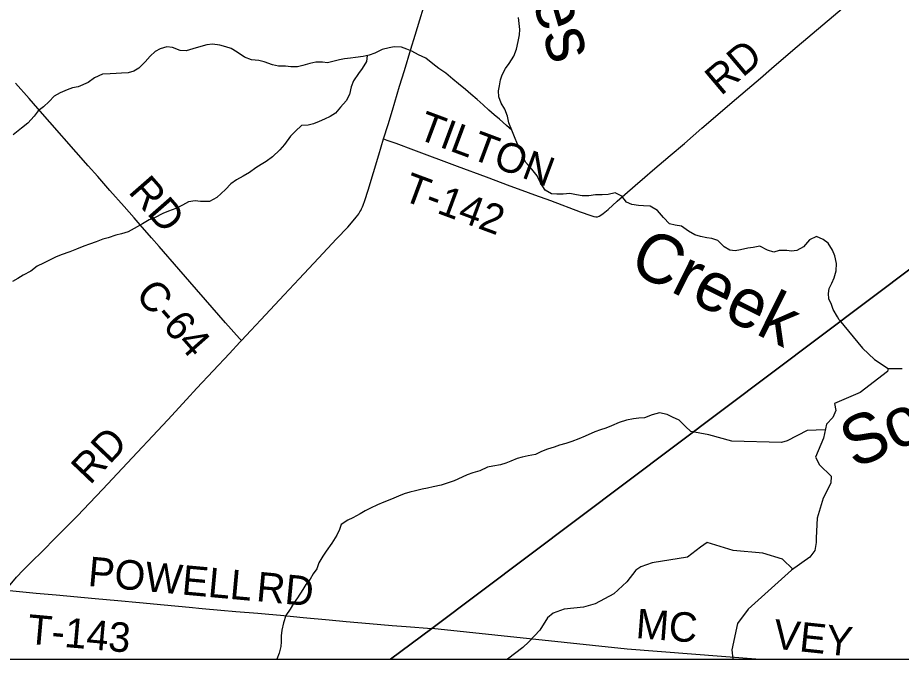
# Model space of a CAD drawing. Extents: x 0 to 34, y 0 to 22.
# Drawn here: x 28.213 to 29.916, y 14.306 to 15.541 of the extents above; entities that cross this region are included whole.
import ezdxf

# ---------------------------------------------------------------- set-up
doc = ezdxf.new("R2010")
doc.units = 0
for name, color, linetype in [('GM_X_Corporation', 7, 'Continuous'), ('GM_X_County_Road', 7, 'Continuous'), ('GM_X_County_Road_Text', 7, 'Continuous'), ('GM_X_Minor_River', 7, 'Continuous'), ('GM_X_Minor_River_Text', 7, 'Continuous'), ('GM_X_Township_Road', 7, 'Continuous'), ('GM_X_Township_Road_Text', 7, 'Continuous')]:
    doc.layers.add(name, color=color, linetype=linetype)

msp = doc.modelspace()

# ---------------------------------------------------------------- linework, layer by layer
at = {"layer": 'GM_X_Corporation'}
for points in [[(31.5875, 16.2767), (31.5875, 21.1059), (24.7875, 21.1059), (24.7875, 14.3059), (28.9316, 14.3059), (29.0116, 14.3654), (30.2271, 15.2782), (30.4064, 15.4161), (30.5426, 15.5161)], [(24.7875, 21.0754), (24.7875, 14.3059), (28.9316, 14.3059), (29.0116, 14.3654), (30.2271, 15.2782), (30.4064, 15.4161), (30.2965, 15.5727), (29.7308, 16.376), (29.4482, 16.7745), (28.3618, 18.3058), (27.7955, 19.0474), (27.3085, 19.7612), (27.122, 19.8586), (26.9873, 19.9283), (26.0175, 20.4289), (25.0178, 20.9472)], [(28.9316, 14.3059), (31.5875, 14.3059), (31.5875, 16.2767), (30.5426, 15.5161), (30.4064, 15.4161), (30.2271, 15.2782), (29.0116, 14.3654)], [(28.9316, 14.3059), (31.5875, 14.3059), (31.5875, 16.2767), (30.5426, 15.5161), (30.4064, 15.4161), (30.2271, 15.2782), (29.0116, 14.3654)]]:
    msp.add_lwpolyline(points, close=True, dxfattribs=at)
at = {"layer": 'GM_X_County_Road'}
for points in [[(28.9186, 15.3078), (28.9271, 15.3355), (28.9356, 15.3634), (28.9495, 15.4092), (28.9587, 15.4395), (28.9713, 15.4805), (28.9795, 15.5073), (28.9886, 15.5369), (28.9957, 15.5601)], [(28.6446, 14.9195), (28.6412, 14.9233), (28.6141, 14.9538), (28.5757, 14.9978), (28.5582, 15.018), (28.5238, 15.0572), (28.4858, 15.1008), (28.4715, 15.1171), (28.4496, 15.1425), (28.4381, 15.1556), (28.4187, 15.1774), (28.3911, 15.2086), (28.3679, 15.2353), (28.3492, 15.2562), (28.2526, 15.3664), (28.2357, 15.3855), (28.2096, 15.4154)], [(28.6446, 14.9195), (28.6628, 14.9387), (28.6818, 14.9592), (28.7272, 15.0078), (28.7556, 15.0383), (28.7931, 15.0781), (28.8281, 15.1151), (28.8494, 15.1377), (28.8602, 15.1498), (28.8658, 15.1568), (28.8687, 15.1608), (28.8708, 15.1638), (28.873, 15.1674), (28.8745, 15.17), (28.8762, 15.1734), (28.878, 15.1773), (28.8793, 15.1805), (28.8827, 15.1894), (28.8891, 15.2094), (28.9093, 15.2773), (28.9186, 15.3078)], [(28.1901, 14.4388), (28.1987, 14.4492), (28.2112, 14.4637), (28.224, 14.4773), (28.2442, 14.4974), (28.2575, 14.5105), (28.2902, 14.5437), (28.3109, 14.5643), (28.3288, 14.5824), (28.3521, 14.6066), (28.3773, 14.6332), (28.4148, 14.673), (28.5025, 14.7671), (28.5385, 14.8058), (28.5587, 14.8276), (28.6216, 14.8948), (28.6414, 14.9162), (28.6446, 14.9195)], [(29.6356, 14.3059), (29.3876, 14.3255), (29.0118, 14.3649)]]:
    msp.add_lwpolyline(points, dxfattribs=at)
at = {"layer": 'GM_X_Minor_River'}
for points in [[(29.7965, 14.9597), (29.7935, 14.965), (29.7849, 14.9791), (29.7816, 14.989), (29.7768, 14.9997), (29.7757, 15.01), (29.7769, 15.0195), (29.7824, 15.03), (29.7866, 15.0406), (29.7909, 15.0535), (29.791, 15.0679), (29.7881, 15.0827), (29.7837, 15.0934), (29.7751, 15.1068), (29.7653, 15.1141), (29.7528, 15.1199), (29.7395, 15.1132), (29.728, 15.1), (29.7146, 15.0929), (29.7048, 15.0915), (29.6953, 15.0927), (29.6809, 15.0932), (29.6706, 15.0899), (29.6585, 15.0934), (29.6434, 15.1011), (29.6308, 15.099), (29.6202, 15.0972), (29.6061, 15.0943), (29.5962, 15.0921), (29.586, 15.0937), (29.5751, 15.1002), (29.5627, 15.1121), (29.5513, 15.116), (29.5411, 15.1176), (29.529, 15.12), (29.518, 15.1228), (29.5059, 15.1301), (29.4923, 15.1401), (29.4802, 15.1417), (29.4696, 15.1445), (29.458, 15.1563), (29.4463, 15.1701), (29.4324, 15.1786), (29.4191, 15.1791), (29.4096, 15.1795), (29.3967, 15.1812), (29.3865, 15.1862), (29.3779, 15.1977), (29.3647, 15.2039), (29.351, 15.2006), (29.34, 15.2003), (29.3267, 15.2004), (29.3138, 15.1983), (29.3009, 15.1984), (29.2903, 15.2), (29.2774, 15.2024), (29.2649, 15.2017), (29.2527, 15.2015), (29.2421, 15.2019), (29.23, 15.2093), (29.2207, 15.223), (29.2147, 15.2367), (29.2042, 15.2497), (29.1922, 15.2631), (29.187, 15.2749), (29.1833, 15.2864), (29.1769, 15.2978), (29.1706, 15.3115), (29.1658, 15.3248), (29.1602, 15.3386), (29.1573, 15.3515), (29.1525, 15.3648), (29.1454, 15.3763), (29.1406, 15.3885), (29.1403, 15.4002), (29.1419, 15.4101), (29.1439, 15.4214), (29.147, 15.4313), (29.1532, 15.4434), (29.1605, 15.4532), (29.1694, 15.4671), (29.1744, 15.4804), (29.1776, 15.4952), (29.1804, 15.5084), (29.1812, 15.5183), (29.1798, 15.5297), (29.1788, 15.5418)], [(29.1659, 15.3246), (29.1553, 15.3333), (29.1421, 15.3456), (29.1319, 15.3544), (29.1214, 15.3632), (29.1105, 15.3736), (29.0988, 15.3839), (29.0868, 15.3939), (29.0762, 15.4027), (29.0627, 15.4135), (29.0521, 15.4227), (29.0382, 15.4342), (29.025, 15.4434), (29.0137, 15.4526), (28.9997, 15.4634), (28.9861, 15.4696), (28.9733, 15.4769), (28.9635, 15.4808), (28.9529, 15.4843), (28.9388, 15.4852), (28.929, 15.4834), (28.916, 15.4797), (28.9019, 15.4726), (28.8909, 15.4693), (28.8791, 15.4667), (28.8647, 15.4642), (28.8548, 15.4632), (28.8434, 15.4618), (28.8339, 15.4599), (28.8236, 15.4574), (28.8107, 15.4541), (28.8008, 15.4557), (28.7879, 15.4558), (28.7762, 15.4529), (28.7628, 15.4488), (28.7526, 15.4463), (28.7401, 15.4467), (28.7298, 15.448), (28.7162, 15.4481), (28.7048, 15.4505), (28.6885, 15.4563), (28.6779, 15.4587), (28.6643, 15.46), (28.6503, 15.465), (28.6363, 15.4746), (28.6246, 15.482), (28.6144, 15.4851), (28.6031, 15.4882), (28.5887, 15.4903), (28.5777, 15.4892), (28.5666, 15.4859), (28.551, 15.4815), (28.5381, 15.4774), (28.5263, 15.4783), (28.5116, 15.4837), (28.501, 15.485), (28.488, 15.4809), (28.4781, 15.4761), (28.4686, 15.467), (28.4594, 15.4561), (28.4471, 15.4441), (28.4372, 15.4381), (28.4265, 15.4352), (28.4136, 15.4341), (28.4034, 15.4335), (28.3916, 15.4332), (28.3772, 15.4326), (28.3616, 15.4255), (28.349, 15.4165), (28.3299, 15.4083), (28.3189, 15.4062), (28.3086, 15.4025), (28.2953, 15.3965), (28.2838, 15.3898), (28.2743, 15.38), (28.2632, 15.3698), (28.2532, 15.3616), (28.2452, 15.3518), (28.2329, 15.3379), (28.221, 15.3285), (28.205, 15.3157)], [(28.8869, 15.4684), (28.8855, 15.4568), (28.877, 15.4436), (28.8705, 15.4334), (28.8605, 15.4198), (28.8562, 15.4081), (28.853, 15.3933), (28.8465, 15.3813), (28.8357, 15.3688), (28.8261, 15.3575), (28.8158, 15.3512), (28.8044, 15.346), (28.7945, 15.3415), (28.7834, 15.3367), (28.7732, 15.3345), (28.7607, 15.3335), (28.7488, 15.3229), (28.7392, 15.3128), (28.7277, 15.2973), (28.7185, 15.2868), (28.7047, 15.2732), (28.6921, 15.2642), (28.6826, 15.2586), (28.6726, 15.2523), (28.66, 15.2433), (28.6482, 15.2358), (28.6352, 15.2287), (28.6242, 15.2212), (28.6138, 15.2107), (28.5974, 15.1953), (28.5829, 15.1874), (28.5658, 15.1872), (28.5552, 15.1884), (28.5427, 15.1866), (28.5308, 15.1803), (28.5183, 15.174), (28.5038, 15.1684), (28.4935, 15.1643), (28.4771, 15.1561), (28.4668, 15.152), (28.4539, 15.1446), (28.4378, 15.1356), (28.4264, 15.1289), (28.4135, 15.1248), (28.4028, 15.1226), (28.388, 15.1171), (28.3777, 15.1149), (28.3648, 15.1097), (28.3518, 15.1053), (28.3408, 15.1012), (28.3271, 15.0952), (28.3137, 15.0904), (28.2974, 15.0845), (28.2863, 15.0804), (28.2764, 15.0752), (28.2631, 15.0685), (28.2509, 15.0625), (28.2387, 15.0531), (28.2242, 15.0457), (28.2135, 15.0389), (28.2032, 15.0333)], [(29.7965, 14.9597), (29.8412, 14.9046), (29.8643, 14.883), (29.891, 14.8659), (29.9175, 14.8659)], [(29.891, 14.8659), (29.8894, 14.8603), (29.8372, 14.8194), (29.7875, 14.7981), (29.79, 14.7848), (29.7841, 14.7713), (29.7718, 14.7586), (29.7664, 14.7317), (29.751, 14.6952), (29.7584, 14.6803), (29.7808, 14.6583), (29.7802, 14.645), (29.7653, 14.6161), (29.7541, 14.5779), (29.752, 14.54), (29.7518, 14.5306), (29.7497, 14.5154), (29.7396, 14.5027), (29.7047, 14.4778), (29.6209, 14.4022), (29.6007, 14.3748), (29.5893, 14.3241), (29.5915, 14.3059)], [(29.5107, 14.7445), (29.5002, 14.754), (29.4878, 14.7663), (29.4753, 14.7721), (29.4647, 14.7775), (29.45, 14.7803), (29.4363, 14.7766), (29.4211, 14.771), (29.4104, 14.77), (29.4002, 14.769), (29.3869, 14.766), (29.3728, 14.7616), (29.3575, 14.7553), (29.3465, 14.7512), (29.3366, 14.7475), (29.3259, 14.7438), (29.3073, 14.7356), (29.2947, 14.7304), (29.281, 14.7249), (29.27, 14.7216), (29.2578, 14.7179), (29.2475, 14.7146), (29.2346, 14.7105), (29.2228, 14.7057), (29.211, 14.7005), (29.1973, 14.6979), (29.1855, 14.695), (29.176, 14.6928), (29.1638, 14.6876), (29.1539, 14.6835), (29.144, 14.6806), (29.1292, 14.678), (29.1185, 14.6759), (29.1041, 14.6688), (29.0904, 14.6651), (29.0797, 14.661), (29.0698, 14.6566), (29.0546, 14.6495), (29.0431, 14.6454), (29.0294, 14.6414), (29.0138, 14.6377), (29.0032, 14.6355), (28.9929, 14.6334), (28.98, 14.6301), (28.9694, 14.6279), (28.9583, 14.6246), (28.9473, 14.6201), (28.9336, 14.6142), (28.9191, 14.6082), (28.9069, 14.603), (28.8932, 14.5971), (28.8829, 14.5919), (28.8734, 14.5862), (28.8593, 14.5784), (28.8497, 14.5739), (28.8371, 14.5653), (28.8336, 14.5555), (28.8286, 14.5449), (28.8186, 14.5298), (28.8082, 14.5143), (28.8017, 14.5045), (28.794, 14.4917), (28.7897, 14.4803), (28.7828, 14.4705), (28.777, 14.4603), (28.7685, 14.4498), (28.7631, 14.44), (28.7524, 14.4245), (28.7451, 14.4136), (28.7385, 14.4026), (28.7301, 14.3902), (28.7258, 14.3762), (28.7226, 14.3622), (28.7214, 14.3508), (28.7213, 14.3398), (28.7208, 14.3303), (28.7176, 14.3178), (28.7126, 14.3059)], [(29.7695, 14.7475), (29.7348, 14.7463), (29.6965, 14.7264), (29.6855, 14.7235), (29.5896, 14.7261), (29.545, 14.7379), (29.5107, 14.7445)], [(29.7071, 14.4795), (29.6873, 14.4986), (29.6495, 14.5102), (29.592, 14.5152), (29.5418, 14.5308), (29.5291, 14.5215), (29.5042, 14.5026), (29.4361, 14.4919), (29.4144, 14.4839), (29.4048, 14.4772), (29.3874, 14.4551), (29.362, 14.432), (29.3261, 14.4124), (29.304, 14.4063), (29.2664, 14.4024), (29.2454, 14.3947), (29.2346, 14.3858), (29.2195, 14.3622), (29.1983, 14.3393), (29.1867, 14.3285), (29.1575, 14.3059)]]:
    msp.add_lwpolyline(points, dxfattribs=at)
at = {"layer": 'GM_X_Township_Road'}
for points in [[(28.9186, 15.3078), (28.9247, 15.3056), (28.9422, 15.2993), (28.9765, 15.2865), (29.0605, 15.2555), (29.1164, 15.2348), (29.1618, 15.2177), (29.1851, 15.2091), (29.2096, 15.2002), (29.2405, 15.1889), (29.2976, 15.1676), (29.318, 15.1601), (29.324, 15.1584), (29.3277, 15.1578), (29.3308, 15.158), (29.3337, 15.159), (29.337, 15.1607), (29.3415, 15.164), (29.351, 15.1721), (29.3687, 15.1877), (29.4034, 15.2178), (29.4221, 15.2342), (29.4366, 15.2469), (29.4706, 15.2759), (29.4981, 15.2992), (29.5321, 15.3283), (29.5494, 15.3434), (29.5859, 15.3744), (29.6199, 15.4035), (29.6448, 15.4249), (29.666, 15.4432), (29.6802, 15.4553), (29.7155, 15.4857), (29.8144, 15.5689)], [(28.1901, 14.4388), (28.1953, 14.4388), (28.1968, 14.4387), (28.1978, 14.4386), (28.2488, 14.4334), (28.2878, 14.4299), (28.3626, 14.4229), (28.4065, 14.4189), (28.448, 14.4151), (28.4956, 14.4105), (28.5439, 14.4062), (28.5687, 14.4039), (28.6052, 14.4007), (28.6336, 14.3982), (28.6763, 14.3948), (28.6973, 14.3928), (28.7202, 14.3907), (28.7635, 14.3865), (28.8136, 14.382), (28.8464, 14.3789), (28.8916, 14.3751), (28.935, 14.3712), (28.9622, 14.369), (29.0118, 14.3649)]]:
    msp.add_lwpolyline(points, dxfattribs=at)

# ---------------------------------------------------------------- texts
at = {"layer": 'GM_X_County_Road_Text'}
for s, rotation, p in [('RD', 311.1833, (28.4249, 15.2053)), ('C-64', 311.3475, (28.4381, 15.0064)), ('RD', 46.3808, (28.3526, 14.6402)), ('MC', 355.6021, (29.4033, 14.3469)), ('VEY', 354.0084, (29.6677, 14.3268))]:
    msp.add_text(s, height=0.05682, rotation=rotation, dxfattribs=at).set_placement(p)
at = {"layer": 'GM_X_Minor_River_Text'}
for s, height, rotation, p in [('Lees', 0.0947, 286.5051, (29.1645, 15.7119)), ('Creek', 0.09469, 333.5632, (29.3875, 15.0556)), ('South', 0.09469, 23.7431, (29.8255, 14.6719))]:
    msp.add_text(s, height=height, rotation=rotation, dxfattribs=at).set_placement(p)
at = {"layer": 'GM_X_Township_Road_Text'}
for s, rotation, p in [('RD', 40.1786, (29.5685, 15.3896)), ('TILTON', 339.5479, (28.9807, 15.3093)), ('T-142', 339.6085, (28.9519, 15.1909)), ('POWELL', 354.7882, (28.3475, 14.4473)), ('RD', 354.5818, (28.6718, 14.4181)), ('T-143', 354.926, (28.2307, 14.3361))]:
    msp.add_text(s, height=0.05682, rotation=rotation, dxfattribs=at).set_placement(p)

doc.saveas('drawing.dxf')
